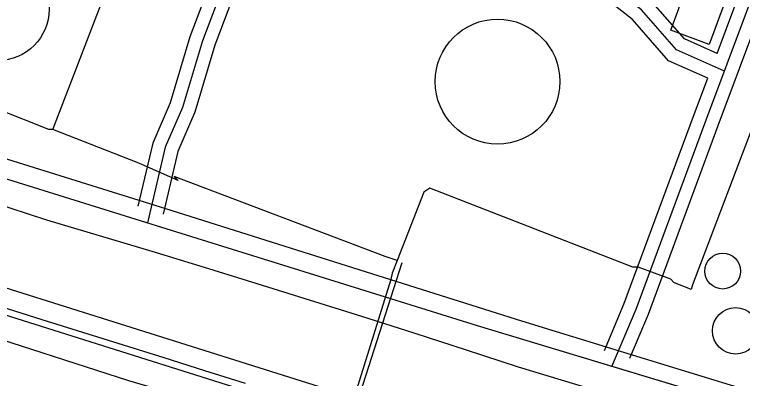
# Model space of a CAD drawing. Extents: x 3477039 to 3515015, y 546746 to 572297.
# Drawn here: x 3497168 to 3497998, y 566036 to 566450 of the extents above; entities that cross this region are included whole.
import ezdxf

# ---------------------------------------------------------------- set-up
doc = ezdxf.new("R2010")
doc.units = 0
for name, color, linetype in [('V-BLDG-OTLN', 7, 'Continuous'), ('V-DOMW-TANK', 7, 'Continuous'), ('V-FLOD-BASE', 7, 'Continuous'), ('V-LEVE-TOET', 7, 'Continuous'), ('V-ROAD-CNTR', 7, 'Continuous'), ('V-SITE-OTLN', 7, 'Continuous'), ('V-SURV-LINE', 7, 'Continuous'), ('V-UTIL-LINE', 7, 'Continuous')]:
    doc.layers.add(name, color=color, linetype=linetype)

msp = doc.modelspace()

# ---------------------------------------------------------------- linework, layer by layer
at = {"layer": 'V-BLDG-OTLN'}
msp.add_lwpolyline([(3497953.079, 566531.669), (3497996.84, 566515.308), (3497960.261, 566416.152), (3497916.4280000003, 566432.323)], close=True, dxfattribs=at)
at = {"layer": 'V-DOMW-TANK'}
for centre, radius in [((3497149.146297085, 566456.4447998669), 58.55214421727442), ((3497718.963856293, 566373.919806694), 71.13074083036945), ((3497975.6734659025, 566158.145384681), 20.401395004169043), ((3497990.4383834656, 566090.0785409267), 26.44378677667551)]:
    msp.add_circle(centre, radius, dxfattribs=at)
at = {"layer": 'V-FLOD-BASE'}
msp.add_lwpolyline([(3496640.036, 566285.534), (3496683.056, 566271.657), (3496726.107, 566257.872), (3496769.187, 566244.181), (3496836.509, 566221.405), (3496903.89, 566198.8200000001), (3496971.3370000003, 566176.4230000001), (3497038.843, 566154.216), (3497106.411, 566132.198), (3497152.818, 566117.699), (3497199.224, 566103.188), (3497245.63, 566088.6680000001), (3497292.0330000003, 566074.14), (3497338.433, 566059.601), (3497384.828, 566045.052), (3497431.219, 566030.495)], dxfattribs=at)
at = {"layer": 'V-LEVE-TOET'}
for points in [[(3496698.029, 566372.201), (3496715.742, 566366.707), (3496739.917, 566358.978), (3496782.468, 566347.003), (3496824.96, 566334.83), (3496867.397, 566322.46), (3496909.774, 566309.889), (3496952.092, 566297.1240000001), (3496994.35, 566284.158), (3497036.5470000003, 566270.995), (3497078.683, 566257.636), (3497120.755, 566244.081), (3497162.7630000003, 566230.328), (3497204.707, 566216.381), (3497264.738, 566198.6460000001), (3497324.707, 566180.697), (3497384.613, 566162.537), (3497444.4560000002, 566144.169), (3497504.231, 566125.587), (3497563.9420000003, 566106.795), (3497623.586, 566087.794), (3497683.162, 566068.583), (3497742.669, 566049.162), (3497918.625, 565995.822)], [(3498005.044, 565816.61), (3497900.9450000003, 565848.782), (3497764.284, 565891.843), (3497651.607, 565920.857), (3497612.1010000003, 565932.858), (3497603.0300000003, 565936.655), (3497592.878, 565938.3200000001), (3497584.836, 565934.6240000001), (3497557.466, 565919.276), (3497540.835, 565910.283), (3497533.847, 565904.4400000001), (3497525.819, 565903.4180000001), (3497514.071, 565906.697), (3497506.6350000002, 565915.299), (3497485.969, 565947.512), (3497468.98, 565969.006), (3497455.1380000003, 565979.784), (3497426.867, 565992.252), (3497375.098, 566010.7440000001), (3497298.751, 566033.1240000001), (3497127.397, 566088.156), (3497008.352, 566125.7660000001), (3496900.509, 566157.96)]]:
    msp.add_lwpolyline(points, dxfattribs=at)
at = {"layer": 'V-ROAD-CNTR'}
for points in [[(3497849.390263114, 566049.539874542), (3497877.0862077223, 566114.808744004), (3497956.5010488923, 566329.1883152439), (3498079.2738033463, 566657.0986594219), (3498160.404641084, 566864.7332441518), (3498206.9475479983, 566972.5560285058)], [(3497869.729222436, 566059.0718554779), (3497891.031179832, 566109.27075508), (3497970.5580207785, 566323.9533257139), (3498093.283775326, 566651.7386701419), (3498174.280613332, 566859.0292555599), (3498220.7195204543, 566966.611040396)], [(3497977.7110064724, 566385.836201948), (3497923.023115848, 566410.126153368), (3497883.101195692, 566455.794062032), (3497856.796248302, 566475.956021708), (3497831.9272980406, 566490.3339929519), (3497769.7974223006, 566505.9719616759), (3497672.7426164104, 566544.6048844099), (3497593.8657741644, 566584.9018038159), (3497525.6519105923, 566613.4417467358), (3497492.499976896, 566634.5587045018), (3497482.6979965, 566668.4816366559), (3497479.749002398, 566694.880583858), (3497463.59303471, 566723.2105271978), (3497441.2200794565, 566742.3044890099), (3497400.660160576, 566759.9784536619), (3497354.4272530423, 566773.301427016), (3497309.200343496, 566798.5803764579), (3497253.427455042, 566845.3492829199), (3497209.985541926, 566874.832223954), (3497174.0736137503, 566885.385202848), (3497123.549714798, 566890.032193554)], [(3497969.246023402, 566406.0071616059), (3498065.2638313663, 566662.4586487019), (3498128.50670488, 566824.31432499)], [(3497492.254977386, 566635.4077028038), (3497493.5809747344, 566633.870705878), (3497445.740070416, 566578.5428165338), (3497435.5830907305, 566551.4028708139), (3497408.28814532, 566488.82999596), (3497382.437197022, 566420.231133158), (3497359.7782423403, 566344.456284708), (3497340.094281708, 566299.1983752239), (3497319.755322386, 566212.916547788), (3497318.4453250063, 566213.323546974)], [(3497410.2351414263, 566530.8079120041), (3497394.3861731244, 566494.4769846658), (3497368.216225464, 566425.03012356), (3497345.664270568, 566349.6142743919), (3497325.8033102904, 566303.9483657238), (3497308.847344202, 566232.021509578)], [(3497435.9920899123, 566514.82494397), (3497422.190117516, 566483.1830072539), (3497396.65816858, 566415.432142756), (3497373.8922141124, 566339.298295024), (3497354.3852531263, 566294.4483847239), (3497337.56328677, 566223.083527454)], [(3497969.2480233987, 566406.0081616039), (3497932.13709762, 566422.491128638), (3497893.4111750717, 566466.7910400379), (3497865.1472316, 566488.453996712), (3497845.6152706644, 566499.7469741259)], [(3497958.7100444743, 566377.8632178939), (3497913.909134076, 566397.7611780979), (3497872.7912163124, 566444.7970840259), (3497848.4452650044, 566463.4580467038), (3497836.298289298, 566470.4800326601)], [(3498657.266647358, 565809.7773540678), (3498489.6149826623, 565856.4292607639), (3497696.121569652, 566095.7707820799), (3496724.62451265, 566398.1531773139), (3496621.2787193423, 566429.4941146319)], [(3498370.7462204, 565892.283189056), (3497696.121569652, 566095.7707820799), (3496724.62451265, 566398.1531773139), (3496621.2787193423, 566429.4941146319)], [(3497840.838280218, 566067.78583805), (3497863.141235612, 566120.3467329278), (3497942.4440770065, 566334.4233047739), (3497958.7080444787, 566377.862217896)]]:
    msp.add_lwpolyline(points, dxfattribs=at)
at = {"layer": 'V-SITE-OTLN'}
msp.add_lwpolyline([(3498083.858, 565997.786), (3497862.8370000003, 566065.599), (3497746.845, 566101.1900000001), (3497340.929, 566229.0750000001), (3496793.913, 566399.368), (3496239.849, 566528.132)], dxfattribs=at)
at = {"layer": 'V-SURV-LINE'}
for points in [[(3497073.7398916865, 566165.7615893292), (3498530.3993874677, 565707.387611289)], [(3498521.3931666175, 565678.771392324), (3497064.733385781, 566137.1454600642)]]:
    msp.add_lwpolyline(points, dxfattribs=at)
at = {"layer": 'V-UTIL-LINE'}
for points in [[(3497604.519, 566170.138), (3497590.9390000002, 566174.754), (3497350.455, 566265.863), (3497354.911, 566261.351), (3497313.539, 566279.534), (3497307.948, 566281.809), (3497211.762, 566319.373), (3497207.2770000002, 566319.402), (3497092.079, 566364.925), (3497092.0640000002, 566362.682), (3497068.576, 566371.792), (3497068.576, 566371.792), (3496869.4760000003, 566446.96), (3496940.023, 566622.547), (3496838.242, 566662.387), (3496832.644, 566663.542), (3496387.8310000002, 566643.389), (3496376.77, 566612.3250000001)], [(3497211.762, 566319.373), (3497280.073, 566496.095), (3497315.612, 566592.185)], [(3498095.646, 566548.36), (3497941.307, 566142.6), (3497939.762, 566137.318), (3497920.1550000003, 566144.9940000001), (3497916.399, 566148.795), (3497879.441, 566162.621), (3497873.395, 566162.656), (3497641.866, 566252.469), (3497635.036, 566247.976), (3497604.519, 566170.138), (3497598.965, 566155.97), (3497597.406, 566148.419), (3497559.654, 566027.699), (3497550.505, 566014.903), (3497407.315, 565577.332)], [(3497609.848, 566167.639), (3497555.795, 565999.355), (3497447.4930000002, 565657.212)]]:
    msp.add_lwpolyline(points, dxfattribs=at)

doc.saveas('drawing.dxf')
